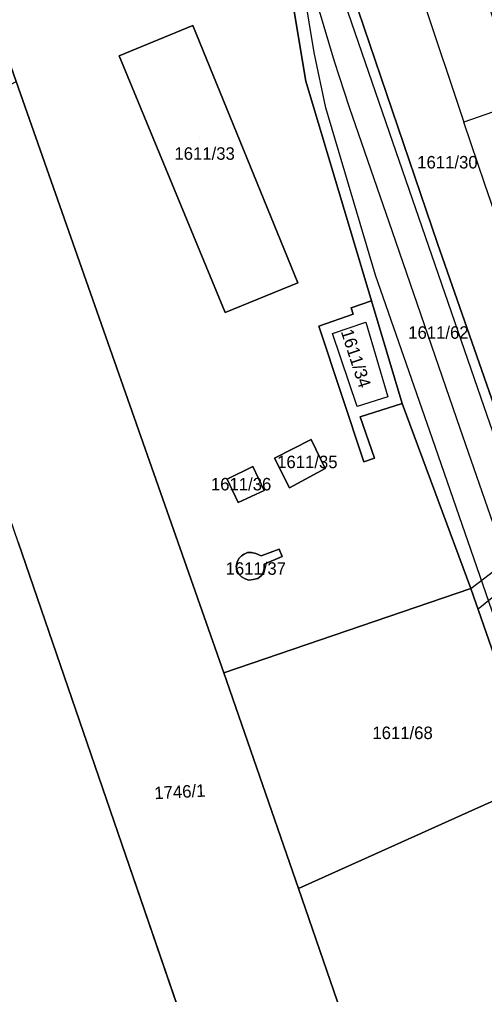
# Model space of a CAD drawing. Extents: x -263943 to -261149, y -1236934 to -1230686.
# Drawn here: x -262555.5 to -262481.1, y -1236658.9 to -1236502.8 of the extents above; entities that cross this region are included whole.
import ezdxf

# ---------------------------------------------------------------- set-up
doc = ezdxf.new("R2010")
doc.units = 0
for name, color, linetype in [('body_kn', 7, 'Continuous'), ('kladpar_druhypozemkov', 7, 'Continuous'), ('kladpar_hranice', 7, 'Continuous'), ('kladpar_parcelnecisla', 7, 'Continuous'), ('kladpar_plochy', 7, 'Continuous'), ('tarchy_linie', 7, 'Continuous'), ('zappar_hrandruhpozemk', 7, 'Continuous'), ('zuob_linie', 7, 'Continuous'), ('zuob_plochy', 7, 'Continuous')]:
    doc.layers.add(name, color=color, linetype=linetype)

msp = doc.modelspace()

# ---------------------------------------------------------------- linework, layer by layer
at = {"layer": 'body_kn'}
for p, q in [((-262527.79, -1236503.81), (-262527.79, -1236503.81)), ((-262527.79, -1236503.81), (-262527.79, -1236503.81)), ((-262508.38, -1236508.11), (-262508.38, -1236508.11)), ((-262539.59, -1236508.65), (-262539.59, -1236508.65)), ((-262505.14, -1236509.5), (-262505.14, -1236509.5)), ((-262509.72, -1236512.7), (-262509.72, -1236512.7)), ((-262506.5, -1236516.99), (-262506.5, -1236516.99)), ((-262502.74, -1236516.84), (-262502.74, -1236516.84)), ((-262484.42, -1236519.29), (-262484.42, -1236519.29)), ((-262495.76, -1236522.46), (-262495.76, -1236522.46)), ((-262495.89, -1236536.76), (-262495.89, -1236536.76)), ((-262488.62, -1236538.72), (-262488.62, -1236538.72)), ((-262488.62, -1236538.72), (-262488.62, -1236538.72)), ((-262498.53, -1236543.75), (-262498.53, -1236543.75)), ((-262510.96, -1236544.97), (-262510.96, -1236544.97)), ((-262502.43, -1236548.99), (-262502.43, -1236548.99)), ((-262499.2, -1236547.9), (-262499.2, -1236547.9)), ((-262522.6, -1236549.72), (-262522.6, -1236549.72)), ((-262502.1, -1236550), (-262502.1, -1236550)), ((-262507.62, -1236551.91), (-262507.62, -1236551.91)), ((-262500.07, -1236551.29), (-262500.07, -1236551.29)), ((-262500.07, -1236551.29), (-262500.07, -1236551.29)), ((-262505.43, -1236553.11), (-262505.43, -1236553.11)), ((-262496.58, -1236563.23), (-262496.58, -1236563.23)), ((-262496.58, -1236563.23), (-262496.58, -1236563.23)), ((-262494.28, -1236564.34), (-262494.28, -1236564.34)), ((-262501.47, -1236564.78), (-262501.47, -1236564.78)), ((-262481.17, -1236564.85), (-262481.17, -1236564.85)), ((-262500.98, -1236566.45), (-262500.98, -1236566.45)), ((-262485.04, -1236568.26), (-262485.04, -1236568.26)), ((-262508.85, -1236570.07), (-262508.85, -1236570.07)), ((-262489.43, -1236569.95), (-262489.43, -1236569.95)), ((-262514.71, -1236573.08), (-262514.71, -1236573.08)), ((-262514.71, -1236573.08), (-262514.71, -1236573.08)), ((-262500.4, -1236573.67), (-262500.4, -1236573.67)), ((-262498.7, -1236573.09), (-262498.7, -1236573.09)), ((-262498.7, -1236573.09), (-262498.7, -1236573.09)), ((-262518.19, -1236574.41), (-262518.19, -1236574.41)), ((-262506.59, -1236574.73), (-262506.59, -1236574.73)), ((-262522.27, -1236576.42), (-262522.27, -1236576.42)), ((-262522.27, -1236576.42), (-262522.27, -1236576.42)), ((-262516.36, -1236578.23), (-262516.36, -1236578.23)), ((-262512.29, -1236577.83), (-262512.29, -1236577.83)), ((-262520.52, -1236580.15), (-262520.52, -1236580.15)), ((-262513.96, -1236587.62), (-262513.96, -1236587.62)), ((-262520.41, -1236589.11), (-262520.41, -1236589.11)), ((-262519.99, -1236588.69), (-262519.99, -1236588.69)), ((-262519.56, -1236588.43), (-262519.56, -1236588.43)), ((-262519.05, -1236588.18), (-262519.05, -1236588.18)), ((-262518.37, -1236588.19), (-262518.37, -1236588.19)), ((-262517.7, -1236588.36), (-262517.7, -1236588.36)), ((-262516.85, -1236588.7), (-262516.85, -1236588.7)), ((-262513.46, -1236588.81), (-262513.46, -1236588.81)), ((-262513.46, -1236588.81), (-262513.46, -1236588.81)), ((-262520.84, -1236590.37), (-262520.84, -1236590.37)), ((-262520.68, -1236591.05), (-262520.68, -1236591.05)), ((-262520.67, -1236589.7), (-262520.67, -1236589.7)), ((-262516.36, -1236590.73), (-262516.36, -1236590.73)), ((-262516.35, -1236590.06), (-262516.35, -1236590.06)), ((-262520.43, -1236591.64), (-262520.43, -1236591.64)), ((-262520.01, -1236592.07), (-262520.01, -1236592.07)), ((-262519.42, -1236592.41), (-262519.42, -1236592.41)), ((-262518.83, -1236592.58), (-262518.83, -1236592.58)), ((-262518.15, -1236592.5), (-262518.15, -1236592.5)), ((-262517.39, -1236592.33), (-262517.39, -1236592.33)), ((-262516.87, -1236591.91), (-262516.87, -1236591.91)), ((-262516.53, -1236591.41), (-262516.53, -1236591.41)), ((-262483.29, -1236593.94), (-262483.29, -1236593.94)), ((-262483.29, -1236593.94), (-262483.29, -1236593.94)), ((-262482.13, -1236597.26), (-262482.13, -1236597.26)), ((-262522.82, -1236607.43), (-262522.82, -1236607.43)), ((-262522.82, -1236607.43), (-262522.82, -1236607.43)), ((-262539.77, -1236633.03), (-262539.77, -1236633.03)), ((-262539.77, -1236633.03), (-262539.77, -1236633.03)), ((-262510.86, -1236641.99), (-262510.86, -1236641.99))]:
    msp.add_line(p, q, dxfattribs=at)
at = {"layer": 'kladpar_druhypozemkov'}
for p, q in [((-262526.69, -1236521.79), (-262526.69, -1236521.79)), ((-262487.34, -1236524.09), (-262487.34, -1236524.09)), ((-262501.49, -1236553.09), (-262501.49, -1236553.09)), ((-262488.34, -1236552.19), (-262488.34, -1236552.19)), ((-262510.49, -1236571.69), (-262510.49, -1236571.69)), ((-262519.09, -1236575.69), (-262519.09, -1236575.69)), ((-262518.69, -1236588.89), (-262518.69, -1236588.89)), ((-262494.06, -1236615.63), (-262494.06, -1236615.63)), ((-262529.44, -1236624.5), (-262529.44, -1236624.5))]:
    msp.add_line(p, q, dxfattribs=at)
at = {"layer": 'kladpar_hranice'}
msp.add_line((-262555.72, -1236586.53), (-262539.77, -1236633.03), dxfattribs=at)
for points in [[(-262548.71, -1236363.28), (-262532.54, -1236407.27), (-262524.93, -1236430.33), (-262522.45, -1236438.01), (-262519.49, -1236446.48), (-262516.13, -1236456.92), (-262507.69, -1236482.61), (-262488.62, -1236538.72)], [(-262419.33, -1236780.76), (-262472.55, -1236624.74), (-262483.29, -1236593.94), (-262494.28, -1236564.34), (-262499.2, -1236547.9), (-262509.72, -1236512.7), (-262514.56, -1236483.59), (-262521.3, -1236458.84), (-262524.46, -1236447.57), (-262526.83, -1236439.13), (-262528.88, -1236431.81), (-262543.84, -1236388.84), (-262546.1, -1236382.57), (-262552.15, -1236364.99)], [(-262524.46, -1236447.57), (-262521.3, -1236458.84), (-262514.56, -1236483.59), (-262509.72, -1236512.7), (-262499.2, -1236547.9), (-262502.43, -1236548.99), (-262502.1, -1236550), (-262507.62, -1236551.91), (-262500.4, -1236573.67), (-262498.7, -1236573.09), (-262500.98, -1236566.45), (-262494.28, -1236564.34), (-262483.29, -1236593.94), (-262522.82, -1236607.43), (-262556.06, -1236512.78), (-262575.7, -1236456.35), (-262576.84, -1236453.1), (-262578.63, -1236447.93), (-262577.75, -1236447.63), (-262579.34, -1236442.89), (-262580.27, -1236443.22), (-262593.33, -1236405.21)], [(-262475.74, -1236514.97), (-262474.69, -1236514.61), (-262474.31, -1236515.74), (-262471.63, -1236523.72), (-262471.01, -1236525.58), (-262464.08, -1236546.19), (-262474.03, -1236549.58), (-262466.34, -1236571.47), (-262476.03, -1236574.78), (-262488.62, -1236538.72), (-262507.69, -1236482.61), (-262498.86, -1236479.65), (-262498.33, -1236481.22), (-262497.24, -1236480.85), (-262497.08, -1236481.34), (-262489.55, -1236478.68), (-262486.26, -1236488.85), (-262493.74, -1236491.36), (-262490.87, -1236499.96), (-262481.63, -1236496.88), (-262480.9, -1236499.11), (-262478.36, -1236506.91), (-262475.74, -1236514.97)], [(-262527.79, -1236503.81), (-262510.96, -1236544.97), (-262522.6, -1236549.72), (-262539.59, -1236508.65), (-262527.79, -1236503.81)], [(-262539.59, -1236508.65), (-262522.6, -1236549.72), (-262510.96, -1236544.97), (-262527.79, -1236503.81), (-262539.59, -1236508.65)], [(-262479.88, -1236730.93), (-262475.21, -1236744.92), (-262469.95, -1236759.68), (-262458.91, -1236784.95), (-262446.54, -1236794.37), (-262466.36, -1236804.28), (-262469.83, -1236806.02), (-262480.66, -1236811.44), (-262483.04, -1236804.12), (-262486.95, -1236786.65), (-262523.57, -1236680.3), (-262539.77, -1236633.03), (-262555.72, -1236586.53), (-262571.74, -1236539.97), (-262577.19, -1236524.13), (-262571.34, -1236520.99), (-262567.72, -1236519.05), (-262556.06, -1236512.78), (-262522.82, -1236607.43), (-262510.86, -1236641.99), (-262495.65, -1236686.15), (-262479.88, -1236730.93)], [(-262488.62, -1236538.72), (-262476.03, -1236574.78), (-262472.65, -1236584.45), (-262470.88, -1236589.28), (-262467.75, -1236597.85), (-262461.66, -1236614.82), (-262460.81, -1236617.02), (-262445.58, -1236662.23)], [(-262498.7, -1236573.09), (-262500.4, -1236573.67), (-262507.62, -1236551.91), (-262502.1, -1236550), (-262502.43, -1236548.99), (-262499.2, -1236547.9), (-262494.28, -1236564.34), (-262500.98, -1236566.45), (-262498.7, -1236573.09)], [(-262514.71, -1236573.08), (-262508.85, -1236570.07), (-262506.59, -1236574.73), (-262512.29, -1236577.83), (-262514.71, -1236573.08)], [(-262512.29, -1236577.83), (-262506.59, -1236574.73), (-262508.85, -1236570.07), (-262514.71, -1236573.08), (-262512.29, -1236577.83)], [(-262522.27, -1236576.42), (-262518.19, -1236574.41), (-262516.36, -1236578.23), (-262520.52, -1236580.15), (-262522.27, -1236576.42)], [(-262520.52, -1236580.15), (-262516.36, -1236578.23), (-262518.19, -1236574.41), (-262522.27, -1236576.42), (-262520.52, -1236580.15)], [(-262513.46, -1236588.81), (-262516.35, -1236590.06), (-262516.36, -1236590.73), (-262516.53, -1236591.41), (-262516.87, -1236591.91), (-262517.39, -1236592.33), (-262518.15, -1236592.5), (-262518.83, -1236592.58), (-262519.42, -1236592.41), (-262520.01, -1236592.07), (-262520.43, -1236591.64), (-262520.68, -1236591.05), (-262520.84, -1236590.37), (-262520.67, -1236589.7), (-262520.41, -1236589.11), (-262519.99, -1236588.69), (-262519.56, -1236588.43), (-262519.05, -1236588.18), (-262518.37, -1236588.19), (-262517.7, -1236588.36), (-262516.85, -1236588.7), (-262513.96, -1236587.62), (-262513.46, -1236588.81)], [(-262519.56, -1236588.43), (-262519.99, -1236588.69), (-262520.41, -1236589.11), (-262520.67, -1236589.7), (-262520.84, -1236590.37), (-262520.68, -1236591.05), (-262520.43, -1236591.64), (-262520.01, -1236592.07), (-262519.42, -1236592.41), (-262518.83, -1236592.58), (-262518.15, -1236592.5), (-262517.39, -1236592.33), (-262516.87, -1236591.91), (-262516.53, -1236591.41), (-262516.36, -1236590.73), (-262516.35, -1236590.06), (-262513.46, -1236588.81), (-262513.96, -1236587.62), (-262516.85, -1236588.7), (-262517.7, -1236588.36), (-262518.37, -1236588.19), (-262519.05, -1236588.18), (-262519.56, -1236588.43)], [(-262522.82, -1236607.43), (-262483.29, -1236593.94), (-262472.55, -1236624.74), (-262510.86, -1236641.99), (-262522.82, -1236607.43)], [(-262469.95, -1236759.68), (-262475.21, -1236744.92), (-262479.88, -1236730.93), (-262495.65, -1236686.15), (-262510.86, -1236641.99), (-262472.55, -1236624.74), (-262419.33, -1236780.76), (-262446.54, -1236794.37), (-262458.91, -1236784.95), (-262469.95, -1236759.68)], [(-262539.77, -1236633.03), (-262523.57, -1236680.3), (-262486.95, -1236786.65), (-262483.04, -1236804.12), (-262480.66, -1236811.44), (-262491.7, -1236817.62), (-262502.26, -1236823.02), (-262536.39, -1236840.11), (-262644.75, -1236894.36), (-262707.7, -1236925.88), (-262715.3, -1236930.04), (-262739.04, -1236788.7)]]:
    msp.add_lwpolyline(points, dxfattribs=at)
at = {"layer": 'kladpar_plochy'}
for p, q in [((-262514.56, -1236483.59), (-262509.72, -1236512.7)), ((-262527.79, -1236503.81), (-262539.59, -1236508.65)), ((-262510.96, -1236544.97), (-262527.79, -1236503.81)), ((-262539.59, -1236508.65), (-262522.6, -1236549.72)), ((-262522.82, -1236607.43), (-262556.06, -1236512.78)), ((-262509.72, -1236512.7), (-262499.2, -1236547.9)), ((-262522.6, -1236549.72), (-262510.96, -1236544.97)), ((-262499.2, -1236547.9), (-262502.43, -1236548.99)), ((-262502.43, -1236548.99), (-262502.1, -1236550)), ((-262502.1, -1236550), (-262507.62, -1236551.91)), ((-262507.62, -1236551.91), (-262500.4, -1236573.67)), ((-262500.98, -1236566.45), (-262494.28, -1236564.34)), ((-262494.28, -1236564.34), (-262483.29, -1236593.94)), ((-262498.7, -1236573.09), (-262500.98, -1236566.45)), ((-262508.85, -1236570.07), (-262514.71, -1236573.08)), ((-262506.59, -1236574.73), (-262508.85, -1236570.07)), ((-262514.71, -1236573.08), (-262512.29, -1236577.83)), ((-262500.4, -1236573.67), (-262498.7, -1236573.09)), ((-262518.19, -1236574.41), (-262522.27, -1236576.42)), ((-262516.36, -1236578.23), (-262518.19, -1236574.41)), ((-262512.29, -1236577.83), (-262506.59, -1236574.73)), ((-262522.27, -1236576.42), (-262520.52, -1236580.15)), ((-262520.52, -1236580.15), (-262516.36, -1236578.23)), ((-262555.72, -1236586.53), (-262539.77, -1236633.03)), ((-262513.96, -1236587.62), (-262516.85, -1236588.7)), ((-262513.46, -1236588.81), (-262513.96, -1236587.62)), ((-262520.41, -1236589.11), (-262520.67, -1236589.7)), ((-262519.99, -1236588.69), (-262520.41, -1236589.11)), ((-262519.56, -1236588.43), (-262519.99, -1236588.69)), ((-262519.05, -1236588.18), (-262519.56, -1236588.43)), ((-262518.37, -1236588.19), (-262519.05, -1236588.18)), ((-262517.7, -1236588.36), (-262518.37, -1236588.19)), ((-262516.85, -1236588.7), (-262517.7, -1236588.36)), ((-262516.35, -1236590.06), (-262513.46, -1236588.81)), ((-262520.67, -1236589.7), (-262520.84, -1236590.37)), ((-262520.84, -1236590.37), (-262520.68, -1236591.05)), ((-262520.68, -1236591.05), (-262520.43, -1236591.64)), ((-262516.53, -1236591.41), (-262516.36, -1236590.73)), ((-262516.36, -1236590.73), (-262516.35, -1236590.06)), ((-262520.43, -1236591.64), (-262520.01, -1236592.07)), ((-262520.01, -1236592.07), (-262519.42, -1236592.41)), ((-262519.42, -1236592.41), (-262518.83, -1236592.58)), ((-262518.83, -1236592.58), (-262518.15, -1236592.5)), ((-262518.15, -1236592.5), (-262517.39, -1236592.33)), ((-262517.39, -1236592.33), (-262516.87, -1236591.91)), ((-262516.87, -1236591.91), (-262516.53, -1236591.41)), ((-262483.29, -1236593.94), (-262522.82, -1236607.43)), ((-262539.77, -1236633.03), (-262523.57, -1236680.3))]:
    msp.add_line(p, q, dxfattribs=at)
for points in [[(-262419.33, -1236780.76), (-262472.55, -1236624.74), (-262483.29, -1236593.94), (-262494.28, -1236564.34), (-262499.2, -1236547.9), (-262509.72, -1236512.7), (-262514.56, -1236483.59), (-262521.3, -1236458.84), (-262524.46, -1236447.57), (-262526.83, -1236439.13), (-262528.88, -1236431.81), (-262543.84, -1236388.84)], [(-262532.54, -1236407.27), (-262524.93, -1236430.33), (-262522.45, -1236438.01), (-262519.49, -1236446.48), (-262516.13, -1236456.92), (-262507.69, -1236482.61), (-262488.62, -1236538.72), (-262476.03, -1236574.78), (-262472.65, -1236584.45), (-262470.88, -1236589.28), (-262467.75, -1236597.85), (-262461.66, -1236614.82), (-262460.81, -1236617.02), (-262445.58, -1236662.23)]]:
    msp.add_lwpolyline(points, dxfattribs=at)
for points in [[(-262475.74, -1236514.97), (-262474.69, -1236514.61), (-262474.31, -1236515.74), (-262471.63, -1236523.72), (-262471.01, -1236525.58), (-262464.08, -1236546.19), (-262474.03, -1236549.58), (-262466.34, -1236571.47), (-262476.03, -1236574.78), (-262488.62, -1236538.72), (-262507.69, -1236482.61), (-262498.86, -1236479.65), (-262498.33, -1236481.22), (-262497.24, -1236480.85), (-262497.08, -1236481.34), (-262489.55, -1236478.68), (-262486.26, -1236488.85), (-262493.74, -1236491.36), (-262490.87, -1236499.96), (-262481.63, -1236496.88), (-262480.9, -1236499.11), (-262478.36, -1236506.91)], [(-262527.79, -1236503.81), (-262510.96, -1236544.97), (-262522.6, -1236549.72), (-262539.59, -1236508.65)], [(-262479.88, -1236730.93), (-262475.21, -1236744.92), (-262469.95, -1236759.68), (-262458.91, -1236784.95), (-262446.54, -1236794.37), (-262466.36, -1236804.28), (-262469.83, -1236806.02), (-262480.66, -1236811.44), (-262483.04, -1236804.12), (-262486.95, -1236786.65), (-262523.57, -1236680.3), (-262539.77, -1236633.03), (-262555.72, -1236586.53), (-262571.74, -1236539.97), (-262577.19, -1236524.13), (-262571.34, -1236520.99), (-262567.72, -1236519.05), (-262556.06, -1236512.78), (-262522.82, -1236607.43), (-262510.86, -1236641.99), (-262495.65, -1236686.15)], [(-262498.7, -1236573.09), (-262500.4, -1236573.67), (-262507.62, -1236551.91), (-262502.1, -1236550), (-262502.43, -1236548.99), (-262499.2, -1236547.9), (-262494.28, -1236564.34), (-262500.98, -1236566.45)], [(-262514.71, -1236573.08), (-262508.85, -1236570.07), (-262506.59, -1236574.73), (-262512.29, -1236577.83)], [(-262522.27, -1236576.42), (-262518.19, -1236574.41), (-262516.36, -1236578.23), (-262520.52, -1236580.15)], [(-262513.46, -1236588.81), (-262516.35, -1236590.06), (-262516.36, -1236590.73), (-262516.53, -1236591.41), (-262516.87, -1236591.91), (-262517.39, -1236592.33), (-262518.15, -1236592.5), (-262518.83, -1236592.58), (-262519.42, -1236592.41), (-262520.01, -1236592.07), (-262520.43, -1236591.64), (-262520.68, -1236591.05), (-262520.84, -1236590.37), (-262520.67, -1236589.7), (-262520.41, -1236589.11), (-262519.99, -1236588.69), (-262519.56, -1236588.43), (-262519.05, -1236588.18), (-262518.37, -1236588.19), (-262517.7, -1236588.36), (-262516.85, -1236588.7), (-262513.96, -1236587.62)], [(-262522.82, -1236607.43), (-262483.29, -1236593.94), (-262472.55, -1236624.74), (-262510.86, -1236641.99)], [(-262469.95, -1236759.68), (-262475.21, -1236744.92), (-262479.88, -1236730.93), (-262495.65, -1236686.15), (-262510.86, -1236641.99), (-262472.55, -1236624.74), (-262419.33, -1236780.76), (-262446.54, -1236794.37), (-262458.91, -1236784.95)]]:
    msp.add_lwpolyline(points, close=True, dxfattribs=at)
at = {"layer": 'tarchy_linie'}
msp.add_lwpolyline([(-262483.29, -1236593.94), (-262472.27, -1236585.48), (-262471.2, -1236588.4), (-262482.13, -1236597.26), (-262483.29, -1236593.94)], dxfattribs=at)
at = {"layer": 'zappar_hrandruhpozemk'}
for p, q in [((-262490.87, -1236499.96), (-262484.42, -1236519.29)), ((-262474.31, -1236515.74), (-262484.42, -1236519.29)), ((-262505.43, -1236553.11), (-262500.07, -1236551.29)), ((-262500.07, -1236551.29), (-262496.58, -1236563.23)), ((-262467.49, -1236604.45), (-262481.17, -1236564.85)), ((-262485.04, -1236568.26), (-262457.78, -1236647.19)), ((-262467.35, -1236633.94), (-262489.43, -1236569.95))]:
    msp.add_line(p, q, dxfattribs=at)
for points in [[(-262481.17, -1236564.85), (-262495.76, -1236522.46), (-262520.49, -1236450.66)], [(-262489.43, -1236569.95), (-262498.53, -1236543.75), (-262506.5, -1236516.99), (-262508.38, -1236508.11), (-262509.98, -1236498.32), (-262512.21, -1236484.22), (-262507.72, -1236500.91)], [(-262507.72, -1236500.91), (-262505.14, -1236509.5), (-262502.74, -1236516.84), (-262495.89, -1236536.76), (-262485.04, -1236568.26)], [(-262474.03, -1236549.58), (-262481.04, -1236529.22), (-262484.42, -1236519.29)], [(-262496.58, -1236563.23), (-262501.47, -1236564.78), (-262505.43, -1236553.11)]]:
    msp.add_lwpolyline(points, dxfattribs=at)
at = {"layer": 'zuob_linie'}
for points in [[(-262699.7, -1236119.81), (-262681.18, -1236174.94), (-262664.48, -1236207.15), (-262639.91, -1236238.48), (-262648, -1236246.64), (-262648.54, -1236254.07), (-262634.5, -1236291.78), (-262630.9, -1236300.68), (-262620.62, -1236329.06), (-262608.06, -1236366.25), (-262593.33, -1236405.21), (-262580.27, -1236443.22), (-262579.34, -1236442.89), (-262577.75, -1236447.63), (-262578.63, -1236447.93), (-262576.84, -1236453.1), (-262575.7, -1236456.35), (-262556.06, -1236512.78), (-262522.82, -1236607.43), (-262510.86, -1236641.99), (-262495.65, -1236686.15)], [(-262495.65, -1236686.15), (-262510.86, -1236641.99), (-262522.82, -1236607.43), (-262556.06, -1236512.78)]]:
    msp.add_lwpolyline(points, dxfattribs=at)
at = {"layer": 'zuob_plochy'}
for points in [[(-262699.7, -1236119.81), (-262681.18, -1236174.94), (-262664.48, -1236207.15), (-262639.91, -1236238.48), (-262648, -1236246.64), (-262648.54, -1236254.07), (-262634.5, -1236291.78), (-262630.9, -1236300.68), (-262620.62, -1236329.06), (-262608.06, -1236366.25), (-262593.33, -1236405.21), (-262580.27, -1236443.22), (-262579.34, -1236442.89), (-262577.75, -1236447.63), (-262578.63, -1236447.93), (-262576.84, -1236453.1), (-262575.7, -1236456.35), (-262556.06, -1236512.78), (-262522.82, -1236607.43), (-262510.86, -1236641.99), (-262495.65, -1236686.15)], [(-262495.65, -1236686.15), (-262510.86, -1236641.99), (-262522.82, -1236607.43), (-262556.06, -1236512.78), (-262575.7, -1236456.35), (-262576.84, -1236453.1), (-262578.63, -1236447.93), (-262577.75, -1236447.63), (-262579.34, -1236442.89), (-262580.27, -1236443.22), (-262593.33, -1236405.21), (-262608.06, -1236366.25), (-262620.62, -1236329.06), (-262630.9, -1236300.68), (-262634.5, -1236291.78), (-262648.54, -1236254.07), (-262648, -1236246.64), (-262639.91, -1236238.48), (-262664.48, -1236207.15), (-262681.18, -1236174.94), (-262699.7, -1236119.81)]]:
    msp.add_lwpolyline(points, dxfattribs=at)

# ---------------------------------------------------------------- texts
at = {"layer": 'kladpar_parcelnecisla'}
for s, p in [('1611/33', (-262530.73, -1236525.29)), ('1611/30', (-262491.87, -1236526.68)), ('1611/62', (-262493.31, -1236553.95)), ('1611/35', (-262514.29, -1236574.67)), ('1611/36', (-262524.89, -1236578.23)), ('1611/37', (-262522.54, -1236591.74)), ('1611/68', (-262499.05, -1236618.05))]:
    msp.add_text(s, height=2, dxfattribs=at).set_placement(p)
for s, rotation, p in [('1611/34', 288, (-262504.12, -1236552.79)), ('1746/1', 3, (-262533.89, -1236627.69))]:
    msp.add_text(s, height=2, rotation=rotation, dxfattribs=at).set_placement(p)

doc.saveas('drawing.dxf')
